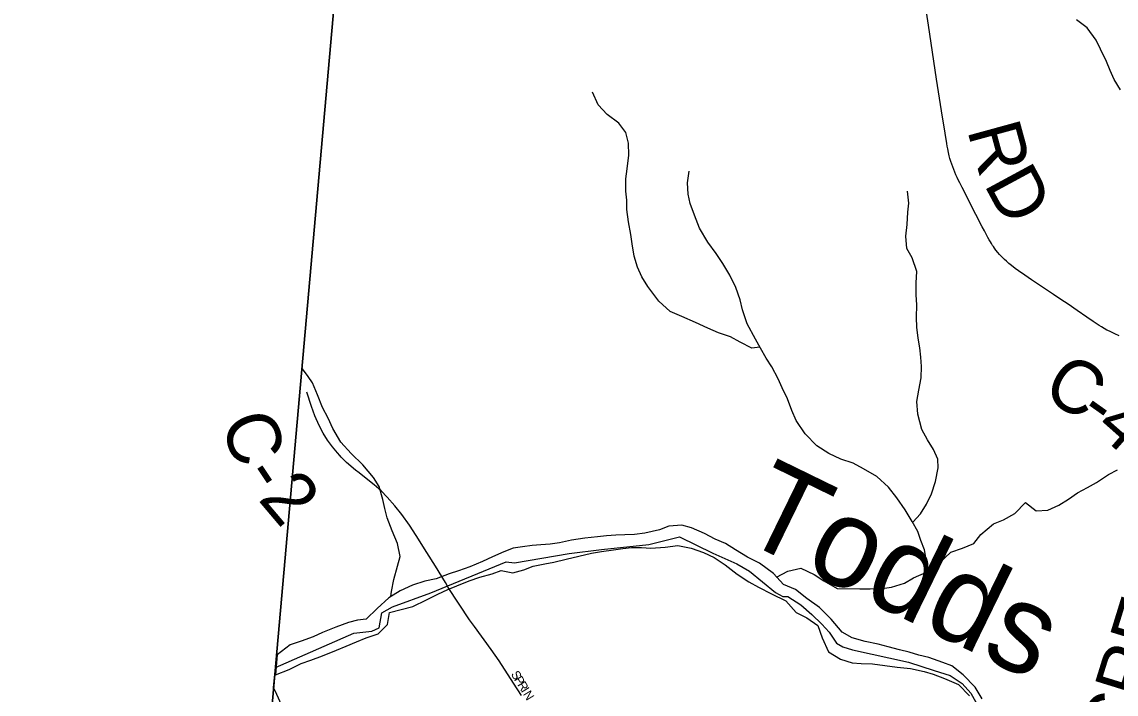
# Model space of a CAD drawing. Extents: x 1442749 to 1756758, y 235267 to 677782.
# Drawn here: x 1545353 to 1551527, y 514941 to 518732 of the extents above; entities that cross this region are included whole.
import ezdxf

# ---------------------------------------------------------------- set-up
doc = ezdxf.new("R2010")
doc.units = 0
for name, color, linetype in [('GM_X_Adjacent_County', 7, 'Continuous'), ('GM_X_City_Street', 7, 'Continuous'), ('GM_X_City_Street_Text', 7, 'Continuous'), ('GM_X_Corporation', 7, 'Continuous'), ('GM_X_County', 7, 'Continuous'), ('GM_X_County_Road', 7, 'Continuous'), ('GM_X_County_Road_Text', 7, 'Continuous'), ('GM_X_Major_River', 7, 'Continuous'), ('GM_X_Major_River_Text', 7, 'Continuous'), ('GM_X_Minor_River', 7, 'Continuous'), ('GM_X_Township', 7, 'Continuous')]:
    doc.layers.add(name, color=color, linetype=linetype)

msp = doc.modelspace()

# ---------------------------------------------------------------- linework, layer by layer
at = {"layer": 'GM_X_Adjacent_County'}
msp.add_lwpolyline([(1551044.2, 562987.6), (1549909.5, 549764.5), (1549796.7, 548590.4), (1549410.8, 544569.8), (1549067.9, 540794.2), (1548703.3, 536778.9), (1548609.4, 535719), (1548058.9, 529499.7), (1548052.5, 529426.3), (1547776.9, 526306), (1547463.3, 522758.3), (1547324.3, 521188.2), (1546925.5, 516687), (1546686.4, 513989.1), (1546297.7, 509605.7), (1545822.1, 504298.4), (1545798, 504043.7), (1545352.6, 499330.6)], dxfattribs=at)
at = {"layer": 'GM_X_City_Street'}
msp.add_lwpolyline([(1548171.5, 514932.4), (1548127.2, 515002.7), (1548045.3, 515128.2), (1547999.8, 515192.3), (1547906.5, 515321.4), (1547878.7, 515359.9), (1547758.7, 515542)], dxfattribs=at)
at = {"layer": 'GM_X_Corporation'}
msp.add_lwpolyline([(1546949.1, 514587.3), (1546784.4, 514956.5), (1546773.2, 514978.3), (1546783.2, 515091.3), (1547225.3, 515285.1), (1547327, 515295.6), (1547368.7, 515313.8), (1547384.3, 515399.8), (1547444.3, 515433.7), (1547660.6, 515511.9), (1548085.5, 515686.6), (1548132.4, 515681.3), (1548440, 515733.5), (1548622.4, 515756.9), (1548890.9, 515785.6), (1549062.9, 515827.3), (1549250.6, 515736.1), (1549386.2, 515676.2), (1549459.1, 515634.4), (1549605.1, 515514.5), (1549646.8, 515491.1), (1549675.5, 515491.1), (1549748.4, 515444.2), (1549811, 515389.4), (1549865.7, 515334.7), (1549907.4, 515290.4), (1549949.1, 515227.8), (1549985.6, 515207), (1550040.3, 515191.3), (1550355.7, 515121), (1550500.8, 515074.9), (1550590.3, 515045.4), (1550658.1, 515001.1), (1550707.6, 514946.4), (1550751.9, 514865.5)], dxfattribs=at)
at = {"layer": 'GM_X_County'}
msp.add_lwpolyline([(1545352.6, 499330.6), (1545798, 504043.7), (1545822.1, 504298.4), (1546297.7, 509605.7), (1546686.4, 513989.1), (1546925.5, 516687), (1547324.3, 521188.2), (1547463.3, 522758.3), (1547776.9, 526306), (1548052.5, 529426.3), (1548058.9, 529499.7), (1548609.4, 535719), (1548703.3, 536778.9), (1549067.9, 540794.2), (1549410.8, 544569.8), (1549796.7, 548590.4), (1549909.5, 549764.5), (1551044.2, 562987.6)], dxfattribs=at)
at = {"layer": 'GM_X_County_Road'}
for points in [[(1551544.5, 516961), (1551520.2, 516971.9), (1551504, 516979.7), (1551489, 516987.1), (1551475.3, 516994.4), (1551459.4, 517003.1), (1551444.2, 517012.2), (1551430.8, 517020.5), (1551397.8, 517042.2), (1551360.9, 517066.9), (1551306.9, 517104.2), (1551255.9, 517139.4), (1551215.6, 517166.7), (1551173.9, 517195), (1551048.9, 517278.3), (1551011.5, 517303.9), (1550976.8, 517327.3), (1550957.7, 517341.6), (1550936.4, 517358.2), (1550922.2, 517369.9), (1550907.8, 517382.5), (1550897.5, 517392.1), (1550887, 517402), (1550878, 517411.2), (1550868.7, 517421.1), (1550859.6, 517431.9), (1550849.2, 517445), (1550841, 517456.2), (1550834.9, 517464.9), (1550830.1, 517471.9), (1550823.6, 517481.8), (1550817.5, 517491.8), (1550811.4, 517502.2), (1550803.6, 517516.1), (1550795, 517531.8), (1550783.5, 517553), (1550770.7, 517576.9), (1550735.1, 517645), (1550658.7, 517797.4), (1550644.3, 517825.1), (1550634.8, 517844.3), (1550629.7, 517855.4), (1550623.1, 517869.9), (1550617, 517883.7), (1550610.5, 517899.8), (1550604.8, 517915), (1550599.7, 517929.2), (1550594.4, 517945.4), (1550589.6, 517961.4), (1550585.3, 517977.5), (1550581, 517996.2), (1550577, 518015.3), (1550574.2, 518031), (1550571.4, 518046.1), (1550561.9, 518104.2), (1550542.3, 518230.7), (1550514.3, 518408.5), (1550468.1, 518713.6), (1550432.1, 518946.2)], [(1547743.3, 515569.5), (1547686.8, 515661.6), (1547638.3, 515739.2), (1547576.6, 515836), (1547539.7, 515893.2), (1547495.9, 515954.3), (1547457.2, 516003), (1547414, 516052), (1547379.6, 516086.7), (1547340.6, 516121.3), (1547276.3, 516172.3), (1547255.6, 516188.5), (1547234.9, 516204.7), (1547185.1, 516247.6), (1547154.5, 516277.6), (1547146.3, 516287), (1547134, 516300.8), (1547105.5, 516335.6), (1547077.4, 516372.6), (1547052.6, 516411.7), (1547029.9, 516455.8), (1547006.3, 516510.2), (1546987, 516562.8), (1546960.3, 516643.4)], [(1547758.7, 515542), (1547743.3, 515569.5)]]:
    msp.add_lwpolyline(points, dxfattribs=at)
at = {"layer": 'GM_X_Major_River'}
msp.add_line((1546793.4, 515163), (1546783.4, 515049.5), dxfattribs=at)
for points in [[(1550771, 514915.2), (1550730.9, 514980.4), (1550664.9, 515050.3), (1550600.3, 515100.2), (1550548.9, 515119.6), (1550469.7, 515147.9), (1550414.1, 515161.4), (1550358.5, 515177), (1550304.9, 515190.5), (1550241.4, 515208.3), (1550183.8, 515221.9), (1550110.3, 515237.9), (1550036.8, 515258), (1549981.7, 515289.6), (1549919.8, 515363.4), (1549853.7, 515429.3), (1549781.2, 515479.4), (1549718.6, 515531.2), (1549649.4, 515559.2), (1549593.2, 515620.8), (1549514.9, 515679.1), (1549447.8, 515713), (1549379, 515755), (1549322, 515790.6), (1549264.7, 515814.2), (1549203.6, 515845.9), (1549130.5, 515878), (1549077, 515893.5), (1549002.8, 515887.5), (1548950.2, 515867), (1548867.7, 515849.2), (1548809.5, 515840.8), (1548755.4, 515838.3), (1548703.4, 515837.8), (1548651.2, 515833.2), (1548601.1, 515828.6), (1548528.9, 515820.5), (1548454.5, 515808.6), (1548386.1, 515794.5), (1548333.9, 515785.9), (1548281.8, 515783.3), (1548231.7, 515778.7), (1548177.5, 515772.2), (1548125.2, 515763.6), (1548072.6, 515743), (1548007.8, 515714.8), (1547951, 515688.3), (1547880.2, 515658.2), (1547815.5, 515636), (1547763.1, 515619.4), (1547690.3, 515591.4), (1547625.8, 515577.1), (1547557.2, 515555), (1547486.3, 515522.9), (1547423.2, 515484.6), (1547357.5, 515424.3), (1547295.7, 515364), (1547245.5, 515357.3), (1547195.2, 515344.7), (1547124.4, 515318.6), (1547049.5, 515288.6), (1546996.8, 515264.1), (1546928.2, 515239.9), (1546865.6, 515219.6), (1546793.4, 515163)], [(1546783.4, 515049.5), (1546861.5, 515079.5), (1546928.5, 515113.7), (1546983.1, 515132.2), (1547049.8, 515156.4), (1547128.7, 515188.3), (1547183.3, 515210.8), (1547240, 515235.3), (1547294.7, 515257.8), (1547363.3, 515280), (1547414.8, 515332.6), (1547426.8, 515400.4), (1547493.3, 515418.6), (1547557.8, 515434.8), (1547634.9, 515472.7), (1547699.8, 515505), (1547756.5, 515531.5), (1547807.1, 515552.1), (1547875.9, 515580.2), (1547936.5, 515600.6), (1548007.1, 515618.7), (1548057.6, 515637.3), (1548123.3, 515625.5), (1548185.7, 515641.8), (1548238.3, 515662.3), (1548302.7, 515676.6), (1548355, 515685.2), (1548423.4, 515701.3), (1548496, 515719.3), (1548566.4, 515735.4), (1548622.7, 515745.8), (1548691, 515754), (1548743.2, 515762.5), (1548793.4, 515767.2), (1548849.4, 515767.6), (1548901.3, 515764.2), (1548983.4, 515769.9), (1549053.7, 515780)], [(1549053.7, 515780), (1549129.3, 515763.9), (1549198.6, 515739.9), (1549259.8, 515712.2), (1549320.6, 515670.4), (1549389.1, 515616.5), (1549453.9, 515574.6), (1549509, 515545), (1549581.9, 515507), (1549662.8, 515466.7), (1549720.9, 515401), (1549782.1, 515371.2), (1549844.8, 515327.4), (1549868.8, 515258.6), (1549904.6, 515179.5), (1549971.4, 515137.6), (1550036.8, 515117.8), (1550088.7, 515114.3), (1550152.7, 515112.6), (1550292.1, 515092.7), (1550365.9, 515084.6), (1550443.4, 515068.5), (1550495, 515053), (1550558.3, 515029.2), (1550637.3, 514995), (1550699.5, 514931.2)]]:
    msp.add_lwpolyline(points, dxfattribs=at)
at = {"layer": 'GM_X_Minor_River'}
for points in [[(1551551.1, 518349.6), (1551516.2, 518406.4), (1551493.3, 518458.9), (1551472.3, 518509.4), (1551439.7, 518578.1), (1551414.8, 518628.7), (1551364.2, 518697.8), (1551303.1, 518743.1)], [(1549517.5, 516897.2), (1549470.9, 516892.2), (1549405.6, 516925.6), (1549350.2, 516956.7), (1549282.6, 516978.1), (1549223.2, 517005.3), (1549153.8, 517036.7), (1549076.5, 517070.3), (1549011.1, 517099.6), (1548946.2, 517157), (1548883.9, 517240.4), (1548851, 517295.1), (1548826.2, 517349.7), (1548807.4, 517410.2), (1548796.8, 517480.5), (1548787.9, 517532.8), (1548775.4, 517605.1), (1548766.8, 517673.4), (1548765.9, 517727.5), (1548760.9, 517777.7), (1548760.4, 517847.8), (1548767.5, 517903.8), (1548777.1, 517979.7), (1548776.5, 518047.8), (1548759.7, 518108.2), (1548720.8, 518161.1), (1548655.8, 518210.5), (1548604.9, 518263.6), (1548572.3, 518336.3)], [(1550464, 515633.6), (1550454.6, 515700.9), (1550445.7, 515755.1), (1550424.8, 515807.6), (1550407.8, 515858.1), (1550377, 515914.8), (1550336.3, 515979.7), (1550289.7, 516048.7), (1550242.9, 516107.7), (1550176.2, 516169.1), (1550101, 516210.7), (1550043.7, 516243.9), (1549974.1, 516265.3), (1549906.8, 516298.7), (1549837.6, 516342.1), (1549773, 516409.5), (1549722.6, 516484.6), (1549697.7, 516541.2), (1549673, 516605.8), (1549642.3, 516668.5), (1549619.3, 516719), (1549584.7, 516785.8), (1549551.7, 516836.5), (1549520.9, 516891.2), (1549491.9, 516941.9), (1549445.7, 517029), (1549419.3, 517107.6), (1549406.4, 517163.9), (1549381.9, 517234.5), (1549347.3, 517303.3), (1549308.7, 517370.2), (1549269.8, 517425.1), (1549223.1, 517490.1), (1549176.7, 517569.1), (1549148.2, 517641.8), (1549123.6, 517708.4), (1549112.6, 517760.7), (1549107.9, 517824.9), (1549117.3, 517890.8)], [(1550379.3, 515910.4), (1550423.9, 515957.9), (1550457, 516011.3), (1550486.2, 516070.9), (1550507.6, 516140.6), (1550523.2, 516216.4), (1550520.2, 516266.5), (1550497.3, 516321), (1550462.4, 516375.8), (1550431.6, 516432.5), (1550407.4, 516519.1), (1550402.8, 516591.3), (1550414.2, 516655.2), (1550427.6, 516725.1), (1550428.9, 516789.2), (1550426, 516841.3), (1550419, 516893.5), (1550410.2, 516947.8), (1550403.4, 517010), (1550400.5, 517064.2), (1550402, 517136.2), (1550399.2, 517192.4), (1550398.6, 517260.5), (1550401.9, 517324.6), (1550375.4, 517401.2), (1550346.5, 517453.9), (1550340, 517524.1), (1550347.3, 517590.1), (1550352.7, 517658.1), (1550357.8, 517710.1), (1550349.2, 517778.3)], [(1547434.1, 515491.2), (1547438.4, 515520.1), (1547451.8, 515588), (1547471.3, 515661.7), (1547486.5, 515717.5), (1547472, 515789.9), (1547441.5, 515862.6), (1547412.9, 515935.3), (1547400, 515987.7), (1547389, 516038), (1547368.6, 516112.5), (1547337.6, 516163.2), (1547277.1, 516234.5), (1547210.3, 516297.9), (1547151.6, 516361.2), (1547107.2, 516438.2), (1547080.4, 516496.8), (1547049.6, 516557.5), (1547021.1, 516628.2), (1546992.2, 516695.9), (1546968.2, 516731.9), (1546935.9, 516776)], [(1549611.2, 515601.1), (1549675.1, 515634.2), (1549747.4, 515650.8), (1549822.7, 515615.2), (1549878, 515580.1), (1549953.1, 515536.5), (1550081.1, 515534), (1550139.1, 515534.8), (1550207.2, 515537.5), (1550259.3, 515544.5), (1550333.8, 515567.1), (1550384.4, 515596.1), (1550457.1, 515628.7), (1550528.2, 515679.4), (1550593.5, 515742.2), (1550659.9, 515764.9), (1550724.4, 515789.7), (1550763.5, 515841), (1550834.8, 515901.7), (1550891.2, 515924.6), (1550956, 515959.4), (1551015.3, 516022.3), (1551076.3, 515975.1), (1551142.4, 515977.8), (1551203, 516006.6), (1551257.7, 516039.6), (1551308.4, 516076.6), (1551365, 516105.6), (1551415.6, 516134.6), (1551484.6, 516179.3), (1551535.1, 516206.4)]]:
    msp.add_lwpolyline(points, dxfattribs=at)
at = {"layer": 'GM_X_Township'}
msp.add_lwpolyline([(1545352.6, 499330.6), (1545798, 504043.7), (1545822.1, 504298.4), (1546297.7, 509605.7), (1546686.4, 513989.1), (1546925.5, 516687), (1547324.3, 521188.2), (1547463.3, 522758.3), (1547776.9, 526306), (1549955.6, 525494.5), (1552093.6, 524698.1), (1554149.7, 523932.3), (1557364.9, 522584.6), (1559821.1, 521555), (1562276.7, 520514.3), (1563130, 519792.8), (1563405.3, 519560.1), (1564776, 518401.2), (1565959.1, 517425.5), (1570073.6, 513943.9)], dxfattribs=at)

# ---------------------------------------------------------------- texts
at = {"layer": 'GM_X_City_Street_Text'}
for s, rotation, p in [('S', 301.39719, (1548110.1, 515054.1)), ('P', 301.39719, (1548128.4, 515024)), ('R', 301.38237, (1548146.7, 514994)), ('I', 301.41058, (1548167.4, 514960.1)), ('N', 301.38917, (1548178.8, 514941.4))]:
    msp.add_text(s, height=50, rotation=rotation, dxfattribs=at).set_placement(p)
at = {"layer": 'GM_X_County_Road_Text'}
for s, rotation, p in [('R', 285.33129, (1550685.3, 518123.9)), ('D', 298.4039, (1550777.8, 517818.2)), ('C', 328.0151, (1551098.7, 516626.5)), ('-', 324.55807, (1551303.7, 516498.6)), ('4', 318.53846, (1551397.6, 516432.4)), ('C', 289.79588, (1546470.4, 516474.5)), ('-', 303.60745, (1546589.3, 516172.3)), ('2', 310.27496, (1546680.4, 516039.2)), ('CREEK', 72.81951, (1551601.6, 514617.3))]:
    msp.add_text(s, height=300, rotation=rotation, dxfattribs=at).set_placement(p)
at = {"layer": 'GM_X_Major_River_Text'}
msp.add_text('Todds', height=499.97, rotation=333.99981, dxfattribs=at).set_placement((1549383.7, 515827.1))

doc.saveas('drawing.dxf')
